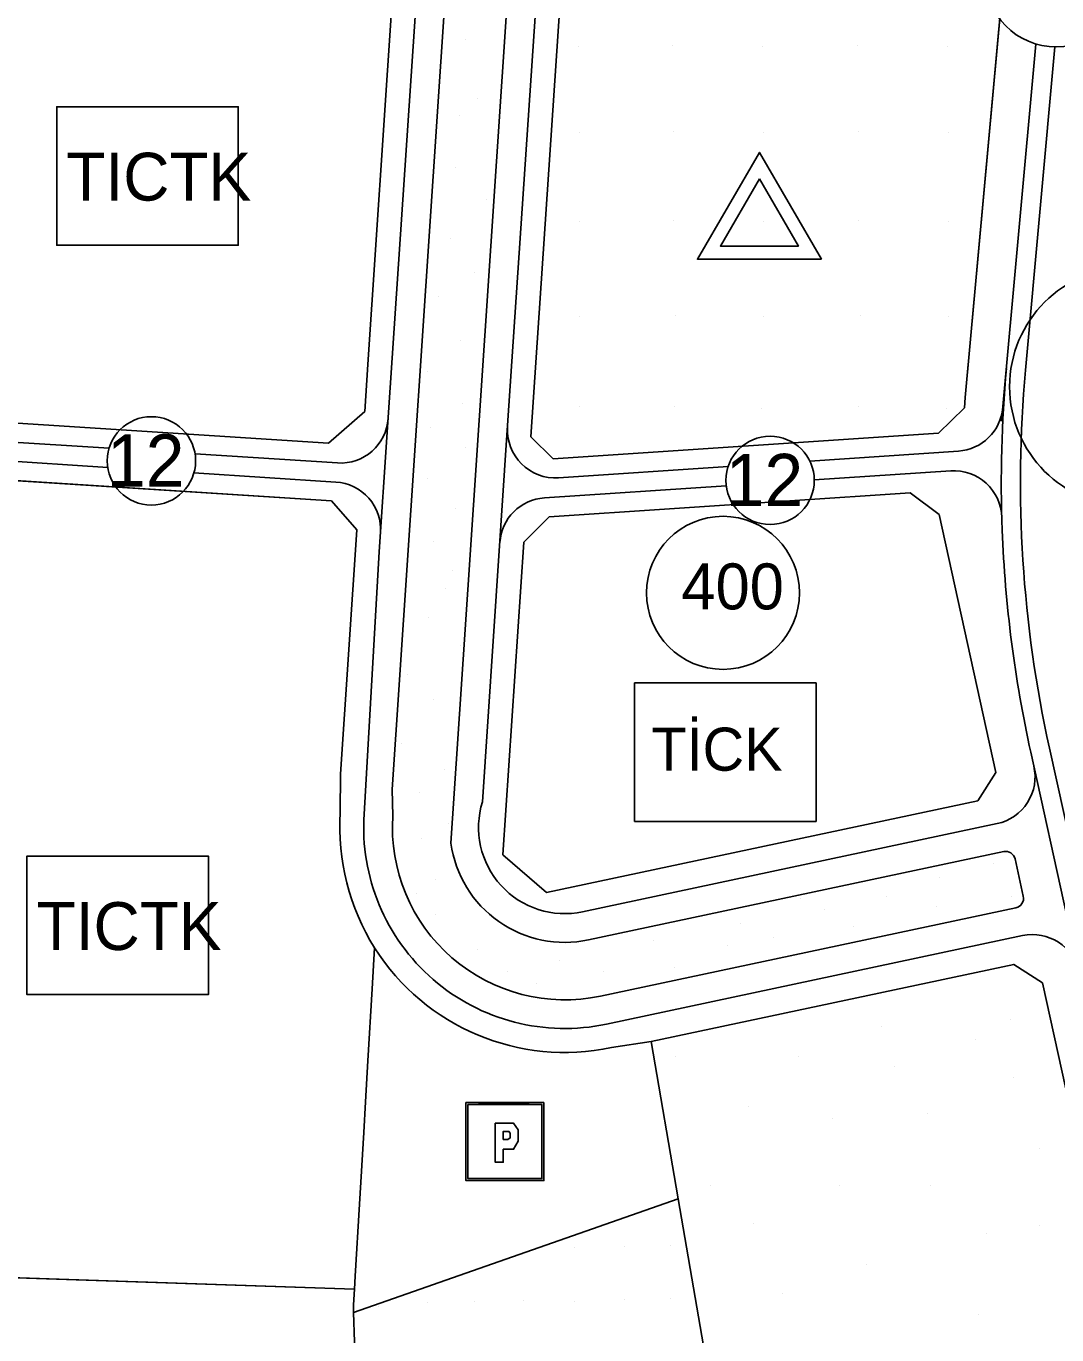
# Model space of a CAD drawing. Extents: x 419109 to 421295, y 4452223 to 4457798.
# Drawn here: x 420199.2 to 420414.5, y 4453914.6 to 4454188 of the extents above; entities that cross this region are included whole.
import ezdxf

# ---------------------------------------------------------------- set-up
doc = ezdxf.new("R2010")
doc.units = 0
for name, color, linetype in [('ADAKENARI', 7, 'Continuous'), ('Default', 7, 'Continuous'), ('KALDIRIM', 7, 'Continuous'), ('KD_DAIRE', 7, 'Continuous'), ('KD_YGEN', 7, 'Continuous'), ('LJ_SEMBOL', 7, 'Continuous'), ('PL_AYA_PARK_DINLENME', 7, 'Continuous'), ('PL_EĞİTİM', 7, 'Continuous'), ('PL_GENEL_OTOPARK', 7, 'Continuous'), ('PL_SAY_DINI_TESIS', 7, 'Continuous'), ('PL_TİCK', 7, 'Continuous'), ('PL_TİCT', 7, 'Continuous'), ('PL_TURZM', 7, 'Continuous'), ('SM_DAIRE', 7, 'Continuous'), ('SM_TAKS', 7, 'Continuous'), ('TR_DINITESIS', 7, 'Continuous'), ('TR_EĞİTİM', 7, 'Continuous'), ('TR_PARKALANI', 7, 'Continuous'), ('TR_TİC_TURIZM_K', 7, 'Continuous'), ('TR_TİCK', 7, 'Continuous'), ('TR_TİCT', 7, 'Continuous')]:
    doc.layers.add(name, color=color, linetype=linetype)

# ---------------------------------------------------------------- blocks, each defined once
blk = doc.blocks.new('POINT_DISPLAY')
at = {"layer": 'Default'}
blk.add_line((0, 0), (0, 0), dxfattribs=at)

msp = doc.modelspace()

# ---------------------------------------------------------------- linework, layer by layer
at = {"layer": 'ADAKENARI'}
for p, q in [((420403.06, 4454194.3), (420395.42, 4454110.42)), ((420275.54, 4454191.24), (420270.6, 4454117.3)), ((420305.77, 4454118.77), (420310.68, 4454192.08)), ((420395.23, 4454108.25), (420395.42, 4454110.42)), ((420262.97, 4454088.81), (420189.39, 4454093.55)), ((420268.28, 4454082.75), (420262.97, 4454088.81)), ((420264.87, 4454031.71), (420268.28, 4454082.75)), ((420264.84, 4454023.72), (420264.87, 4454031.71)), ((420271.5, 4453986.85), (420272.01, 4453995.45)), ((420270.62, 4453971.85), (420271.5, 4453986.85)), ((420270.11, 4453963.24), (420270.62, 4453971.85)), ((420269.73, 4453956.85), (420270.11, 4453963.24)), ((420268.84, 4453941.85), (420269.73, 4453956.85)), ((420267.95, 4453926.85), (420268.84, 4453941.85)), ((420267.79, 4453924.14), (420173.09, 4453927.3)), ((420267.79, 4453924.14), (420267.95, 4453926.85)), ((420267.59, 4453920.83), (420267.79, 4453924.14)), ((420267.6, 4453920.6), (420267.59, 4453920.83)), ((420267.63, 4453919.28), (420267.6, 4453920.6)), ((420267.79, 4453913.14), (420267.63, 4453919.28))]:
    msp.add_line(p, q, dxfattribs=at)
for points in [[(420299.46, 4454383.87), (420286.62, 4454192.01), (420275.68, 4454028.54), (420275.81, 4454022.99)], [(420290.88, 4454060.91), (420312.53, 4454384.6), (420312.56, 4454385.04)], [(420185.27, 4454119.45), (420184.82, 4454112.34), (420190.86, 4454105.48), (420262.36, 4454100.87), (420269.94, 4454107.52), (420270.6, 4454117.3)], [(420305.77, 4454118.77), (420304.67, 4454102.23), (420309.32, 4454097.58), (420389.79, 4454102.94), (420395.23, 4454108.25)], [(420307.94, 4454007), (420398.01, 4454026.15), (420401.82, 4454032.07), (420389.94, 4454085.97), (420383.87, 4454090.52), (420308.51, 4454085.5), (420303.19, 4454080.17), (420298.82, 4454014.89), (420307.94, 4454007)], [(420287.96, 4454017.29), (420290.88, 4454060.91)], [(420403.44, 4454015.54), (420316.72, 4453997.11)], [(420407.53, 4454006.2), (420405.81, 4454014.02)], [(420319.22, 4453985.37), (420405.99, 4454003.82)], [(420272.01, 4453995.45), (420271.5, 4453986.85), (420270.62, 4453971.85), (420270.11, 4453963.24), (420269.73, 4453956.85), (420268.84, 4453941.85), (420267.95, 4453926.85), (420267.79, 4453924.14), (420267.59, 4453920.83), (420267.6, 4453920.6), (420267.63, 4453919.28), (420335.42, 4453942.99), (420329.76, 4453975.85), (420321.5, 4453974.61)], [(420431.97, 4453895.41), (420411.52, 4453988.12), (420405.55, 4453991.97), (420329.76, 4453975.85), (420335.42, 4453942.99), (420348.53, 4453867.02), (420352.56, 4453867.9), (420434.12, 4453885.64), (420431.97, 4453895.41)], [(420307.94, 4453858.19), (420314.28, 4453859.57), (420319.01, 4453860.6), (420329.28, 4453862.83), (420336.89, 4453864.49), (420348.53, 4453867.02), (420335.42, 4453942.99), (420267.63, 4453919.28), (420267.79, 4453913.14), (420267.82, 4453911.94), (420267.92, 4453907.95), (420267.92, 4453905.6), (420267.92, 4453890.6), (420267.92, 4453890.44)]]:
    msp.add_lwpolyline(points, dxfattribs=at)
for centre, radius, start, end in [((420311.73, 4454020.58), 47, 176.1722, 212.3245), ((420311.73, 4454020.58), 36, 176.1722, 282.0022), ((420311.73, 4454020.58), 24, 187.888, 282.0022), ((420403.85, 4454013.59), 2, 12.4384, 102.0022), ((420405.58, 4454005.77), 2, 282.0022, 12.4384), ((420311.73, 4454020.58), 47, 212.3245, 282.0022)]:
    msp.add_arc(centre, radius, start, end, dxfattribs=at)
at = {"layer": 'KALDIRIM'}
for p, q in [((420282.27, 4454216.91), (420274.59, 4454102.11)), ((420299.6, 4454101.47), (420307.43, 4454218.42)), ((420410.18, 4454184.27), (420403.01, 4454105.47)), ((420414.14, 4454183.65), (420408, 4454116.1)), ((420173.19, 4454102.6), (420216.53, 4454099.81)), ((420274.59, 4454102.11), (420272.99, 4454078.15)), ((420299.6, 4454101.47), (420297.99, 4454077.31)), ((420172.95, 4454098.61), (420216.25, 4454095.82)), ((420234.49, 4454098.66), (420264.23, 4454096.74)), ((420393.97, 4454099.21), (420362.93, 4454097.14)), ((420234.26, 4454094.67), (420263.92, 4454092.76)), ((420345.88, 4454096), (420310.43, 4454093.64)), ((420363.86, 4454093.19), (420392.38, 4454095.09)), ((420307.49, 4454089.44), (420345.48, 4454091.97)), ((420272.99, 4454078.15), (420269.82, 4454023.39)), ((420294.55, 4454025.95), (420297.99, 4454077.31)), ((420463.14, 4453809.79), (420412.99, 4454037.15)), ((420416.7, 4454001.76), (420409.09, 4454036.29)), ((420402.07, 4454021.39), (420315.47, 4454002.98)), ((420407.37, 4453997.98), (420320.46, 4453979.5))]:
    msp.add_line(p, q, dxfattribs=at)
for centre, radius, start, end in [((420664.94, 4454092.72), 262, 174.8004, 182.1904), ((420664.94, 4454092.72), 258, 174.8004, 192.4386), ((420393.31, 4454109.19), 10, 273.8121, 354.8004), ((420264.88, 4454106.72), 10, 266.3166, 356.1722), ((420309.77, 4454103.62), 10, 176.1722, 273.8121), ((420393.04, 4454085.12), 10, 1.6024, 93.8121), ((420263.27, 4454082.78), 10, 356.1722, 86.3166), ((420308.15, 4454079.46), 10, 93.8121, 176.1722), ((420664.94, 4454092.72), 262, 182.1904, 192.4386), ((420399.99, 4454031.17), 10, 282.0022, 13.0794), ((420311.73, 4454020.58), 18, 162.636, 282.0022), ((420311.73, 4454020.58), 42, 176.1722, 282.0022), ((420409.45, 4453988.2), 10, 12.4386, 102.0022)]:
    msp.add_arc(centre, radius, start, end, dxfattribs=at)
at = {"layer": 'KD_DAIRE'}
for centre, radius in [((420414.46, 4454198.65), 15), ((420225.38, 4454097.18), 9.23), ((420354.64, 4454093.1), 9.23)]:
    msp.add_circle(centre, radius, dxfattribs=at)
at = {"layer": 'LJ_SEMBOL'}
for points in [[(420205.59, 4454171.17), (420243.52, 4454171.17), (420243.52, 4454142.23), (420205.59, 4454142.23)], [(420326.32, 4454050.77), (420364.25, 4454050.77), (420364.25, 4454021.83), (420326.32, 4454021.83)], [(420199.37, 4454014.6), (420237.3, 4454014.6), (420237.3, 4453985.66), (420199.37, 4453985.66)]]:
    msp.add_lwpolyline(points, close=True, dxfattribs=at)
for points in [[(420365.35, 4454139.29), (420352.41, 4454161.61), (420339.46, 4454139.29), (420365.35, 4454139.29)], [(420352.41, 4454156.13), (420360.57, 4454142.04), (420344.24, 4454142.04), (420352.41, 4454156.13)], [(420307.37, 4453963.1), (420291.08, 4453963.1), (420306.96, 4453962.7), (420306.96, 4453947.22), (420291.49, 4453947.22), (420291.49, 4453962.7), (420306.96, 4453962.7), (420291.08, 4453963.1), (420291.08, 4453946.82), (420307.37, 4453946.82), (420307.37, 4453963.1)], [(420301.98, 4453957.41), (420301.03, 4453958.77), (420300.32, 4453958.77), (420297.23, 4453958.77), (420297.23, 4453950.63), (420298.89, 4453950.63), (420298.89, 4453953.34), (420300.08, 4453953.34), (420301.03, 4453953.34), (420301.98, 4453955.04), (420301.98, 4453956.4), (420301.98, 4453957.41)], [(420298.89, 4453955.38), (420298.89, 4453957.07), (420299.37, 4453957.07), (420300.08, 4453957.07), (420300.32, 4453956.73), (420300.32, 4453956.06), (420300.32, 4453955.72), (420299.84, 4453955.38), (420299.37, 4453955.38), (420298.89, 4453955.38)]]:
    msp.add_lwpolyline(points, dxfattribs=at)
at = {"layer": 'PL_AYA_PARK_DINLENME'}
for points in [[(420299.46, 4454383.87), (420286.62, 4454192.01), (420275.68, 4454028.54), (420275.81, 4454022.99)], [(420287.96, 4454017.29), (420290.88, 4454060.91), (420312.53, 4454384.6), (420312.56, 4454385.04)], [(420403.44, 4454015.54), (420316.72, 4453997.11)], [(420407.53, 4454006.2), (420405.81, 4454014.02)], [(420319.22, 4453985.37), (420405.99, 4454003.82)], [(420434.12, 4453885.64), (420431.97, 4453895.41), (420411.52, 4453988.12), (420405.55, 4453991.97), (420329.76, 4453975.85), (420335.42, 4453942.99), (420348.53, 4453867.02), (420352.56, 4453867.9), (420434.12, 4453885.64)]]:
    msp.add_lwpolyline(points, dxfattribs=at)
for centre, radius, start, end in [((420311.73, 4454020.58), 36, 176.1722, 282.0022), ((420311.73, 4454020.58), 24, 187.888, 282.0022), ((420403.85, 4454013.59), 2, 12.4384, 102.0022), ((420405.58, 4454005.77), 2, 282.0022, 12.4384)]:
    msp.add_arc(centre, radius, start, end, dxfattribs=at)
at = {"layer": 'PL_EĞİTİM'}
msp.add_lwpolyline([(420311.11, 4454198.57), (420310.68, 4454192.08), (420305.77, 4454118.77), (420304.67, 4454102.23), (420309.32, 4454097.58), (420389.79, 4454102.94), (420395.23, 4454108.25), (420395.42, 4454110.42), (420403.06, 4454194.3), (420403.65, 4454200.78), (420311.11, 4454198.57)], dxfattribs=at)
at = {"layer": 'PL_GENEL_OTOPARK'}
for points in [[(420272.01, 4453995.45), (420271.5, 4453986.85), (420270.62, 4453971.85), (420270.11, 4453963.24), (420269.73, 4453956.85), (420268.84, 4453941.85), (420267.95, 4453926.85), (420267.79, 4453924.14), (420267.59, 4453920.83), (420267.6, 4453920.6)], [(420267.6, 4453920.6), (420267.63, 4453919.28), (420335.42, 4453942.99), (420329.76, 4453975.85), (420321.5, 4453974.61)]]:
    msp.add_lwpolyline(points, dxfattribs=at)
msp.add_arc((420311.73, 4454020.58), 47, 212.3245, 282.0022, dxfattribs=at)
at = {"layer": 'PL_SAY_DINI_TESIS'}
for points in [[(420335.42, 4453942.99), (420267.63, 4453919.28), (420267.79, 4453913.14), (420267.82, 4453911.94), (420267.92, 4453907.95), (420267.92, 4453905.6), (420267.92, 4453890.6), (420267.92, 4453890.44)], [(420307.94, 4453858.19), (420314.28, 4453859.57), (420319.01, 4453860.6), (420329.28, 4453862.83), (420336.89, 4453864.49), (420348.53, 4453867.02), (420335.42, 4453942.99)]]:
    msp.add_lwpolyline(points, dxfattribs=at)
at = {"layer": 'PL_TİCK'}
msp.add_lwpolyline([(420298.82, 4454014.89), (420307.94, 4454007), (420398.01, 4454026.15), (420401.82, 4454032.07), (420389.94, 4454085.97), (420383.87, 4454090.52), (420308.51, 4454085.5), (420303.19, 4454080.17), (420298.82, 4454014.89)], dxfattribs=at)
at = {"layer": 'PL_TİCT'}
for points in [[(420267.79, 4453924.14), (420173.09, 4453927.3)], [(420267.92, 4453890.44), (420267.92, 4453890.6), (420267.92, 4453905.6), (420267.92, 4453907.95), (420267.82, 4453911.94), (420267.79, 4453913.14), (420267.63, 4453919.28), (420267.6, 4453920.6), (420267.59, 4453920.83), (420267.79, 4453924.14)]]:
    msp.add_lwpolyline(points, dxfattribs=at)
at = {"layer": 'PL_TURZM'}
for points in [[(420190.1, 4454195.67), (420189.69, 4454189.18), (420185.27, 4454119.45), (420184.82, 4454112.34), (420190.86, 4454105.48), (420262.36, 4454100.87), (420269.94, 4454107.52), (420270.6, 4454117.3), (420275.54, 4454191.24), (420275.98, 4454197.73), (420190.1, 4454195.67)], [(420264.84, 4454023.72), (420264.87, 4454031.71), (420268.28, 4454082.75), (420262.97, 4454088.81), (420189.39, 4454093.55), (420183.29, 4454088.18), (420173.09, 4453927.3)], [(420173.09, 4453927.3), (420267.79, 4453924.14), (420267.95, 4453926.85), (420268.84, 4453941.85), (420269.73, 4453956.85), (420270.11, 4453963.24), (420270.62, 4453971.85), (420271.5, 4453986.85), (420272.01, 4453995.45)]]:
    msp.add_lwpolyline(points, dxfattribs=at)
msp.add_arc((420311.73, 4454020.58), 47, 176.1722, 212.3245, dxfattribs=at)
at = {"layer": 'SM_DAIRE'}
msp.add_circle((420429.67, 4454112.66), 25, dxfattribs=at)
at = {"layer": 'SM_TAKS'}
msp.add_circle((420344.8, 4454069.6), 15.99, dxfattribs=at)
at = {"layer": 'TR_TİC_TURIZM_K'}
for points in [[(420270.6, 4454117.3), (420275.54, 4454191.24), (420275.98, 4454197.73), (420190.1, 4454195.67), (420189.69, 4454189.18), (420185.27, 4454119.45), (420184.82, 4454112.34), (420190.86, 4454105.48), (420262.36, 4454100.87), (420269.94, 4454107.52), (420270.6, 4454117.3)], [(420205.59, 4454142.23), (420205.59, 4454171.17), (420243.52, 4454171.17), (420243.52, 4454142.23), (420205.59, 4454142.23)], [(420264.84, 4454023.72), (420264.87, 4454031.71), (420268.28, 4454082.75), (420262.97, 4454088.81), (420189.39, 4454093.55), (420183.29, 4454088.18)], [(420183.29, 4454088.18), (420173.09, 4453927.3), (420267.79, 4453924.14), (420267.95, 4453926.85), (420268.84, 4453941.85), (420269.73, 4453956.85), (420270.11, 4453963.24), (420270.62, 4453971.85), (420271.5, 4453986.85), (420272.01, 4453995.45)], [(420199.37, 4453985.66), (420199.37, 4454014.6), (420237.3, 4454014.6), (420237.3, 4453985.66), (420199.37, 4453985.66)]]:
    msp.add_lwpolyline(points, dxfattribs=at)
msp.add_arc((420311.73, 4454020.58), 47, 176.1722, 212.3245, dxfattribs=at)
at = {"layer": 'TR_TİCK'}
for points in [[(420303.19, 4454080.17), (420298.82, 4454014.89), (420307.94, 4454007), (420398.01, 4454026.15), (420401.82, 4454032.07), (420389.94, 4454085.97), (420383.87, 4454090.52), (420308.51, 4454085.5), (420303.19, 4454080.17)], [(420326.32, 4454021.83), (420326.32, 4454050.77), (420364.25, 4454050.77), (420364.25, 4454021.83), (420326.32, 4454021.83)]]:
    msp.add_lwpolyline(points, dxfattribs=at)
for start, end in [(0, 180), (180, 0)]:
    msp.add_arc((420344.8, 4454069.6), 15.99, start, end, dxfattribs=at)
at = {"layer": 'TR_TİCT'}
msp.add_lwpolyline([(420267.82, 4453911.94), (420267.79, 4453913.14), (420267.63, 4453919.28), (420267.6, 4453920.6), (420267.59, 4453920.83), (420267.79, 4453924.14), (420173.09, 4453927.3)], dxfattribs=at)

# ---------------------------------------------------------------- block references
at = {"layer": 'TR_DINITESIS', "xscale": 0.1, "yscale": 0.10000000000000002}
for p in [(420313.85, 4453932.82), (420324.18, 4453933.01), (420333.75, 4453933.33), (420303.21, 4453921.76), (420313.85, 4453921.63), (420324.18, 4453921.92), (420333.75, 4453922.24), (420272.86, 4453920.56), (420283.11, 4453921.38), (420292.88, 4453921.47)]:
    msp.add_blockref('POINT_DISPLAY', p, dxfattribs=at)
at = {"layer": 'TR_EĞİTİM', "xscale": 0.1, "yscale": 0.10000000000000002}
for p in [(420314.51, 4454183.74), (420334.26, 4454183.96), (420353.07, 4454183.74), (420372.82, 4454183.96), (420391.62, 4454183.74), (420314.73, 4454165.84), (420334.48, 4454166.07), (420353.29, 4454165.84), (420373.04, 4454166.07), (420391.84, 4454165.84), (420314.73, 4454147.26), (420334.48, 4454147.48), (420353.29, 4454147.26), (420373.04, 4454147.48), (420391.84, 4454147.26), (420314.73, 4454127.26), (420334.93, 4454127.57), (420353.29, 4454127.26), (420373.49, 4454127.57), (420391.84, 4454127.26), (420314.73, 4454108.55), (420334.56, 4454108.53), (420352.91, 4454108.22), (420373.11, 4454108.53), (420391.47, 4454108.22)]:
    msp.add_blockref('POINT_DISPLAY', p, dxfattribs=at)
at = {"layer": 'TR_PARKALANI', "xscale": 0.1, "yscale": 0.10000000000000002}
for p in [(420290.91, 4454185.31), (420293.58, 4454172.88), (420289.73, 4454169.33), (420288.84, 4454158.38), (420295.35, 4454151.86), (420287.95, 4454143.58), (420292.84, 4454136.47), (420285.44, 4454131.44), (420289.88, 4454122.41), (420283.07, 4454115.9), (420290.47, 4454109.24), (420283.66, 4454104.06), (420290.91, 4454099.92), (420283.07, 4454093.41), (420288.99, 4454087.19), (420284.25, 4454080.39), (420288.25, 4454074.32), (420286.77, 4454070.47), (420283.22, 4454064.55), (420290.02, 4454058.63), (420278.78, 4454052.57), (420284.4, 4454047.24), (420277.59, 4454038.06), (420286.62, 4454032.59), (420281.44, 4454027.85), (420287.51, 4454021.49), (420281.89, 4454018.38), (420401.24, 4454013.13), (420284.7, 4454009.8), (420390.06, 4454010.09), (420280.85, 4454006.69), (420361.06, 4454005.73), (420378.96, 4454006.17), (420389.47, 4454004.1), (420405.16, 4454006.1), (420284.7, 4454002.4), (420366.09, 4454003.51), (420348.55, 4454000.48), (420372.01, 4453999.96), (420330.28, 4453997), (420345.81, 4453995.96), (420355.29, 4453997.52), (420293.5, 4453995.15), (420310.67, 4453992.78), (420299.79, 4453990.49), (420319.77, 4453990.49), (420334.64, 4453991.37), (420305.78, 4453988.04), (420378, 4453978.94), (420404.93, 4453980.42), (420397.54, 4453976.28), (420334.79, 4453972.73), (420360.54, 4453972.73), (420380.67, 4453970.66), (420405.53, 4453968.29), (420350.18, 4453962.37), (420387.47, 4453960.89), (420367.64, 4453959.71), (420410.85, 4453953.49), (420342.19, 4453945.79), (420369.12, 4453945.79), (420388.06, 4453945.79), (420351.07, 4453937.8), (420399.9, 4453935.73), (420410.85, 4453937.51), (420374.75, 4453929.22), (420357.28, 4453923.3), (420398.13, 4453918.86)]:
    msp.add_blockref('POINT_DISPLAY', p, dxfattribs=at)

# ---------------------------------------------------------------- texts
at = {"layer": 'KD_YGEN'}
for p in [(420216.07, 4454091.82), (420345.33, 4454087.73)]:
    msp.add_text('12', height=10.905, dxfattribs=at).set_placement(p)
at = {"layer": 'LJ_SEMBOL'}
for s, height, p in [('TICTK', 10, (420207.61, 4454151.55)), ('TİCK', 9, (420329.83, 4454032.44)), ('TICTK', 10, (420201.4, 4453994.98))]:
    msp.add_text(s, height=height, dxfattribs=at).set_placement(p)
at = {"layer": 'SM_TAKS'}
msp.add_text('400', height=9.593, dxfattribs=at).set_placement((420336.11, 4454066.15))

doc.saveas('drawing.dxf')
